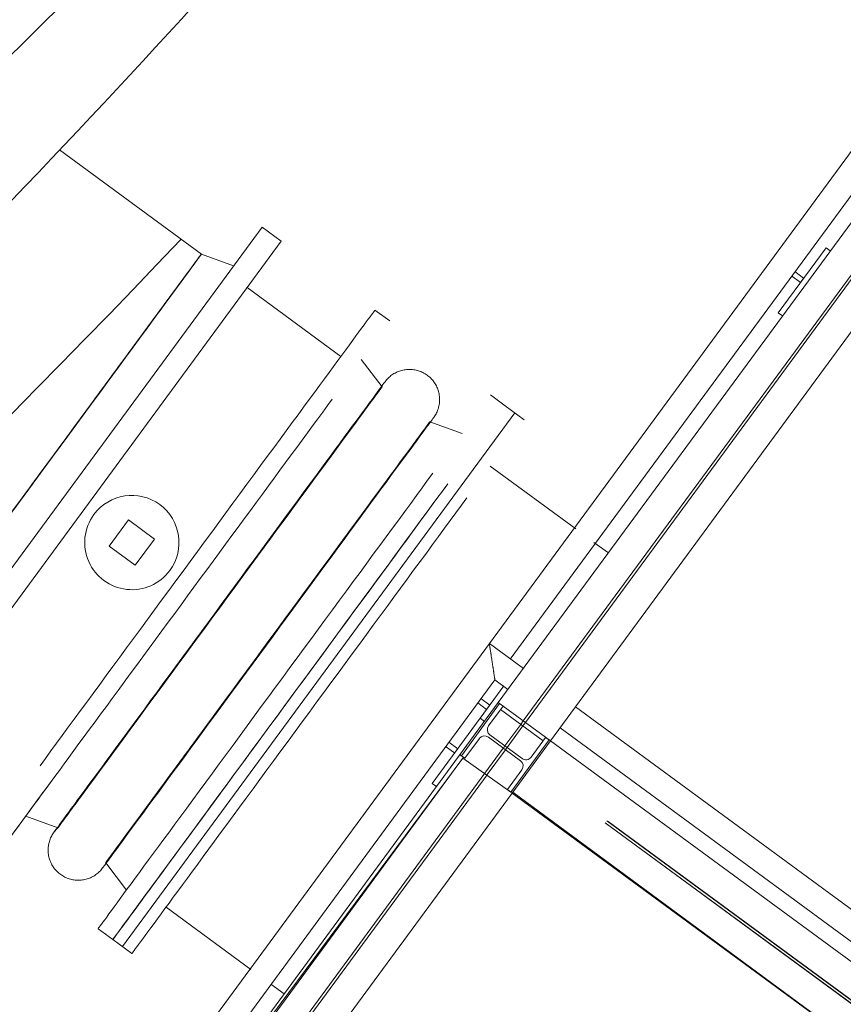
# Model space of a CAD drawing. Header units: metres. Extents: x 135583 to 135939, y 457896 to 458258.
# Tile 573 of 599: x 135729.87 to 135731.4, y 458213.65 to 458215.48. Entities that reach past the tile are written whole.
import ezdxf

# ---------------------------------------------------------------- set-up
doc = ezdxf.new("R2010")
doc.units = ezdxf.units.M
doc.linetypes.add('Hidden', pattern=[4, 2, -2])
doc.layers.add('NIEUWE INSTALLATIE', color=250, linetype='Continuous', lineweight=0)

msp = doc.modelspace()

# ---------------------------------------------------------------- linework, layer by layer
at = {"layer": 'NIEUWE INSTALLATIE'}
for p, q in [((135730.7569, 458214.2095), (135732.3788, 458216.4171)), ((135730.7569, 458214.2095), (135732.3788, 458216.4171)), ((135730.7569, 458214.2095), (135732.3788, 458216.4171)), ((135732.4755, 458216.3461), (135730.8536, 458214.1384)), ((135732.4755, 458216.3461), (135730.8536, 458214.1384)), ((135732.4755, 458216.3461), (135730.8536, 458214.1384)), ((135730.1934, 458215.7501), (135728.5138, 458214.0838)), ((135731.5199, 458215.3803), (135730.7403, 458214.3192)), ((135730.7787, 458214.2899), (135731.5302, 458215.3128)), ((135730.2058, 458215.0423), (135729.9427, 458215.2356)), ((135731.2763, 458214.9333), (135731.3651, 458215.0542)), ((135731.3651, 458215.0542), (135731.3731, 458215.0483)), ((135730.2058, 458215.0423), (135730.2021, 458215.0372)), ((135731.3177, 458214.9898), (135731.3012, 458215.0019)), ((135731.3071, 458215.01), (135731.3236, 458214.9978)), ((135731.3236, 458214.9978), (135731.3177, 458214.9898)), ((135730.4646, 458214.8522), (135730.2905, 458214.9801)), ((135730.5553, 458214.9183), (135730.5279, 458214.9384)), ((135731.2843, 458214.9274), (135731.2763, 458214.9333)), ((135730.5411, 458214.7959), (135730.5026, 458214.8466)), ((135730.7697, 458214.7608), (135730.7423, 458214.7809)), ((135730.8051, 458214.7348), (135730.7697, 458214.7608)), ((135730.6355, 458214.7368), (135730.6349, 458214.736)), ((135730.6896, 458214.7092), (135730.6298, 458214.7308)), ((135730.9006, 458214.5319), (135730.7418, 458214.6485)), ((135729.9051, 458214.6329), (135729.8581, 458214.5688)), ((135730.0703, 458214.5487), (135730.0348, 458214.5003)), ((135730.1187, 458214.5132), (135730.0703, 458214.5487)), ((135730.0348, 458214.5003), (135730.0832, 458214.4648)), ((135730.0832, 458214.4648), (135730.1187, 458214.5132)), ((135730.9611, 458214.4874), (135730.9343, 458214.5071)), ((135730.7403, 458214.3192), (135730.1008, 458213.4487)), ((135730.8034, 458214.2728), (135730.7403, 458214.3192)), ((135730.1397, 458213.4201), (135730.7506, 458214.2517)), ((135730.7506, 458214.2517), (135730.7748, 458214.2339)), ((135730.7231, 458214.1805), (135730.7673, 458214.2405)), ((135730.7569, 458214.2095), (135730.1639, 458213.4023)), ((135730.7593, 458214.2077), (135730.6883, 458214.111)), ((135730.7352, 458214.1969), (135730.7187, 458214.209)), ((135730.7246, 458214.2171), (135730.7411, 458214.2049)), ((135730.8536, 458214.1384), (135730.7569, 458214.2095)), ((135730.8536, 458214.1384), (135730.7569, 458214.2095)), ((135730.8536, 458214.1384), (135730.7569, 458214.2095)), ((135730.7658, 458214.203), (135730.7593, 458214.2077)), ((135730.7411, 458214.2049), (135730.7352, 458214.1969)), ((135730.7388, 458214.1663), (135730.7658, 458214.203)), ((135730.7612, 458214.1967), (135730.8401, 458214.1387)), ((135731.5537, 458213.7216), (135730.9001, 458214.2017)), ((135730.7231, 458214.1805), (135730.6343, 458214.0596)), ((135730.7312, 458214.1745), (135730.7231, 458214.1805)), ((135730.8715, 458214.1628), (135731.5251, 458213.6827)), ((135730.6817, 458214.124), (135730.6652, 458214.1362)), ((135730.6947, 458214.1063), (135730.7217, 458214.1429)), ((135730.7384, 458214.1455), (135730.7981, 458214.1017)), ((135730.801, 458214.1057), (135730.7414, 458214.1495)), ((135730.7801, 458214.0435), (135730.8512, 458214.1402)), ((135730.7826, 458214.0417), (135730.8536, 458214.1384)), ((135730.8447, 458214.145), (135730.8178, 458214.1083)), ((135730.8512, 458214.1402), (135730.8447, 458214.145)), ((135730.8536, 458214.1384), (135732.604, 458212.8525)), ((135731.5073, 458213.6584), (135730.8537, 458214.1386)), ((135730.6592, 458214.1281), (135730.6758, 458214.116)), ((135730.6758, 458214.116), (135730.6817, 458214.124)), ((135730.691, 458214.1063), (135730.0179, 458213.1994)), ((135730.691, 458214.1063), (135730.0179, 458213.1994)), ((135730.1703, 458213.3976), (135730.6923, 458214.108)), ((135730.6883, 458214.111), (135730.6947, 458214.1063)), ((135730.7801, 458214.0435), (135730.691, 458214.1063)), ((135730.7801, 458214.0435), (135730.691, 458214.1063)), ((135730.8006, 458214.0849), (135730.7737, 458214.0482)), ((135730.6343, 458214.0596), (135730.6424, 458214.0536)), ((135730.7737, 458214.0482), (135730.7801, 458214.0435)), ((135730.7839, 458214.0435), (135730.7801, 458214.0435)), ((135730.7839, 458214.0435), (135730.7801, 458214.0435)), ((135731.6578, 458213.3987), (135730.7839, 458214.0435)), ((135731.6578, 458213.3987), (135730.7839, 458214.0435)), ((135730.1136, 458214.0283), (135730.0555, 458213.9491)), ((135732.533, 458212.7558), (135730.7826, 458214.0417)), ((135729.8798, 458213.9988), (135729.9396, 458213.9772)), ((135729.9338, 458213.9712), (135729.9345, 458213.972)), ((135730.0282, 458213.912), (135730.0667, 458213.8614)), ((135730.1402, 458213.8297), (135730.2973, 458213.7143)), ((135730.014, 458213.7897), (135730.0414, 458213.7696)), ((135730.0414, 458213.7696), (135730.0769, 458213.7435)), ((135730.3347, 458213.6869), (135730.3595, 458213.6686))]:
    msp.add_line(p, q, dxfattribs=at)
at = {"layer": 'NIEUWE INSTALLATIE', "linetype": 'Hidden'}
for p, q in [((135730.8032, 458214.1754), (135732.4251, 458216.3831)), ((135730.8032, 458214.1754), (135732.4251, 458216.3831)), ((135730.8032, 458214.1754), (135732.4251, 458216.3831)), ((135730.8073, 458214.1725), (135732.4292, 458216.3801)), ((135730.8073, 458214.1725), (135732.4292, 458216.3801)), ((135730.8073, 458214.1725), (135732.4292, 458216.3801)), ((135730.0593, 458213.7565), (135730.7875, 458214.7477)), ((135730.0593, 458213.7565), (135730.7875, 458214.7477)), ((135730.7987, 458214.1692), (135730.8032, 458214.1754)), ((135730.7987, 458214.1692), (135730.8032, 458214.1754)), ((135730.7987, 458214.1692), (135730.8032, 458214.1754)), ((135730.7987, 458214.1692), (135730.8032, 458214.1754)), ((135730.8027, 458214.1662), (135730.8072, 458214.1724)), ((135730.8027, 458214.1662), (135730.8072, 458214.1724)), ((135730.8027, 458214.1662), (135730.8072, 458214.1724)), ((135730.8027, 458214.1662), (135730.8072, 458214.1724)), ((135730.7692, 458214.1291), (135730.7986, 458214.1692)), ((135730.7692, 458214.1291), (135730.7986, 458214.1692)), ((135730.7732, 458214.1261), (135730.8027, 458214.1662)), ((135730.7732, 458214.1261), (135730.8027, 458214.1662)), ((135730.8513, 458214.1404), (135730.8512, 458214.1403)), ((135730.8513, 458214.1404), (135730.8512, 458214.1403)), ((135730.8537, 458214.1386), (135730.8513, 458214.1404)), ((135730.8537, 458214.1386), (135730.8513, 458214.1404)), ((135730.7322, 458214.0787), (135730.7662, 458214.1251)), ((135730.7322, 458214.0787), (135730.7662, 458214.1251)), ((135730.7362, 458214.0758), (135730.7703, 458214.1221)), ((135730.7362, 458214.0758), (135730.7703, 458214.1221)), ((135730.7663, 458214.1251), (135730.7692, 458214.1291)), ((135730.7663, 458214.1251), (135730.7692, 458214.1291)), ((135730.7663, 458214.1251), (135730.7692, 458214.1291)), ((135730.7663, 458214.1251), (135730.7692, 458214.1291)), ((135730.7703, 458214.1222), (135730.7732, 458214.1261)), ((135730.7703, 458214.1222), (135730.7732, 458214.1261)), ((135730.7703, 458214.1222), (135730.7732, 458214.1261)), ((135730.7703, 458214.1222), (135730.7732, 458214.1261)), ((135730.6882, 458214.111), (135730.6859, 458214.1128)), ((135730.6882, 458214.111), (135730.6859, 458214.1128)), ((135730.0474, 458213.1467), (135730.7322, 458214.0787)), ((135730.0474, 458213.1467), (135730.7322, 458214.0787)), ((135730.0474, 458213.1467), (135730.7322, 458214.0787)), ((135730.0474, 458213.1467), (135730.7322, 458214.0787)), ((135732.5695, 458212.8005), (135730.8143, 458214.09)), ((135732.5695, 458212.8005), (135730.8143, 458214.09)), ((135732.5695, 458212.8005), (135730.8143, 458214.09)), ((135732.567, 458212.8021), (135730.8166, 458214.0881)), ((135732.5725, 458212.8045), (135730.8173, 458214.0941)), ((135732.5725, 458212.8045), (135730.8173, 458214.0941)), ((135732.5725, 458212.8045), (135730.8173, 458214.0941)), ((135732.57, 458212.8061), (135730.8196, 458214.0921)), ((135730.0515, 458213.1437), (135730.7362, 458214.0757)), ((135730.0515, 458213.1437), (135730.7362, 458214.0757)), ((135730.0515, 458213.1437), (135730.7362, 458214.0757)), ((135730.0515, 458213.1437), (135730.7362, 458214.0757)), ((135732.5355, 458212.7542), (135730.7803, 458214.0437)), ((135732.5355, 458212.7542), (135730.7803, 458214.0437)), ((135732.5355, 458212.7542), (135730.7803, 458214.0437)), ((135730.7825, 458214.0417), (135730.0978, 458213.1097)), ((135730.7825, 458214.0417), (135730.0978, 458213.1097)), ((135730.7825, 458214.0417), (135730.0978, 458213.1097)), ((135730.7825, 458214.0417), (135730.0978, 458213.1097))]:
    msp.add_line(p, q, dxfattribs=at)
at = {"layer": 'NIEUWE INSTALLATIE', "extrusion": (0, 0, -1)}
for p, q in [((135730.3184, 458215.0924), (135729.5901, 458214.1011)), ((135730.3538, 458215.0663), (135730.3184, 458215.0924)), ((135730.3538, 458215.0663), (135729.6256, 458214.0751)), ((135730.2657, 458215.0206), (135730.2059, 458215.0423)), ((135730.1178, 458214.9223), (135730.0819, 458214.8735))]:
    msp.add_line(p, q, dxfattribs=at)
at = {"layer": 'NIEUWE INSTALLATIE', "flags": 128}
for points in [[(135730.5467, 458214.8054), (135730.5481, 458214.8072), (135730.5495, 458214.8089), (135730.551, 458214.8106), (135730.5526, 458214.8122), (135730.5542, 458214.8137), (135730.5559, 458214.8152), (135730.5577, 458214.8166), (135730.5595, 458214.8179), (135730.5613, 458214.8192), (135730.5632, 458214.8204), (135730.5652, 458214.8215), (135730.5672, 458214.8225), (135730.5692, 458214.8235), (135730.5713, 458214.8243), (135730.5734, 458214.8251), (135730.5755, 458214.8258), (135730.5776, 458214.8264), (135730.5798, 458214.8269), (135730.582, 458214.8274), (135730.5842, 458214.8277), (135730.5865, 458214.828), (135730.5887, 458214.8282), (135730.5909, 458214.8283), (135730.5932, 458214.8282), (135730.5954, 458214.8282), (135730.5977, 458214.828), (135730.5999, 458214.8277), (135730.6021, 458214.8273), (135730.6043, 458214.8269), (135730.6065, 458214.8263), (135730.6086, 458214.8257), (135730.6108, 458214.825), (135730.6129, 458214.8242), (135730.6149, 458214.8233), (135730.6169, 458214.8224), (135730.6189, 458214.8213), (135730.6209, 458214.8202), (135730.6228, 458214.819), (135730.6246, 458214.8177), (135730.6264, 458214.8164), (135730.6282, 458214.815), (135730.6298, 458214.8135), (135730.6315, 458214.8119), (135730.633, 458214.8103), (135730.6345, 458214.8087), (135730.6359, 458214.8069), (135730.6373, 458214.8051), (135730.6386, 458214.8033), (135730.6398, 458214.8014), (135730.6409, 458214.7995), (135730.642, 458214.7975), (135730.6429, 458214.7955), (135730.6438, 458214.7934), (135730.6446, 458214.7913), (135730.6453, 458214.7892), (135730.646, 458214.787), (135730.6465, 458214.7849), (135730.647, 458214.7827), (135730.6474, 458214.7805), (135730.6477, 458214.7782), (135730.6479, 458214.776), (135730.648, 458214.7738), (135730.648, 458214.7715), (135730.6479, 458214.7693), (135730.6477, 458214.767), (135730.6475, 458214.7648), (135730.6472, 458214.7626), (135730.6467, 458214.7604), (135730.6462, 458214.7582), (135730.6456, 458214.756), (135730.6449, 458214.7539), (135730.6441, 458214.7518), (135730.6433, 458214.7497), (135730.6424, 458214.7477), (135730.6413, 458214.7457), (135730.6402, 458214.7437), (135730.6391, 458214.7418), (135730.6378, 458214.74), (135730.6371, 458214.739)], [(135730.5451, 458214.8032), (135730.5445, 458214.8024), (135730.5428, 458214.8), (135730.5406, 458214.7971), (135730.5379, 458214.7934), (135730.5348, 458214.7891), (135730.5311, 458214.7842), (135730.527, 458214.7786), (135730.5225, 458214.7724), (135730.5175, 458214.7656), (135730.512, 458214.7581), (135730.5061, 458214.7501), (135730.4998, 458214.7415), (135730.4931, 458214.7323), (135730.4859, 458214.7226), (135730.4784, 458214.7124), (135730.4705, 458214.7016), (135730.4622, 458214.6903), (135730.4535, 458214.6786), (135730.4446, 458214.6663), (135730.4352, 458214.6536), (135730.4256, 458214.6405), (135730.4157, 458214.627), (135730.4055, 458214.6131), (135730.395, 458214.5989), (135730.3843, 458214.5843), (135730.3733, 458214.5694), (135730.3622, 458214.5542), (135730.3508, 458214.5387), (135730.3393, 458214.523), (135730.3276, 458214.5071), (135730.3157, 458214.491), (135730.3038, 458214.4747), (135730.2917, 458214.4583), (135730.2796, 458214.4417), (135730.2673, 458214.4251), (135730.2551, 458214.4084), (135730.2428, 458214.3917), (135730.2305, 458214.375), (135730.2182, 458214.3583), (135730.206, 458214.3416), (135730.1938, 458214.325), (135730.1817, 458214.3085), (135730.1697, 458214.2922), (135730.1578, 458214.276), (135730.146, 458214.2599), (135730.1344, 458214.2441), (135730.1229, 458214.2285), (135730.1116, 458214.2132), (135730.1006, 458214.1981), (135730.0897, 458214.1833), (135730.0791, 458214.1689), (135730.0687, 458214.1548), (135730.0587, 458214.1411), (135730.0489, 458214.1278), (135730.0394, 458214.1149), (135730.0302, 458214.1024), (135730.0214, 458214.0904), (135730.0129, 458214.0788), (135730.0048, 458214.0678), (135729.9971, 458214.0572), (135729.9897, 458214.0472), (135729.9828, 458214.0378), (135729.9762, 458214.0288), (135729.9701, 458214.0205), (135729.9644, 458214.0128), (135729.9591, 458214.0056), (135729.9543, 458213.9991), (135729.95, 458213.9932), (135729.9461, 458213.9879), (135729.9427, 458213.9832), (135729.9398, 458213.9792), (135729.9373, 458213.9759), (135729.9353, 458213.9732), (135729.9345, 458213.972)], [(135730.5451, 458214.8032), (135730.5461, 458214.8046), (135730.5466, 458214.8053), (135730.5467, 458214.8054)], [(135730.5467, 458214.8054), (135730.5465, 458214.8051), (135730.5457, 458214.8041)], [(135730.6355, 458214.7368), (135730.6365, 458214.7382), (135730.637, 458214.7389), (135730.6371, 458214.739)], [(135730.6371, 458214.739), (135730.6369, 458214.7387), (135730.6361, 458214.7377)], [(135730.0242, 458213.9048), (135730.0248, 458213.9056), (135730.0265, 458213.9079), (135730.0287, 458213.9109), (135730.0314, 458213.9146), (135730.0346, 458213.9189), (135730.0382, 458213.9238), (135730.0423, 458213.9294), (135730.0469, 458213.9356), (135730.0519, 458213.9424), (135730.0573, 458213.9499), (135730.0632, 458213.9579), (135730.0696, 458213.9665), (135730.0763, 458213.9756), (135730.0834, 458213.9854), (135730.091, 458213.9956), (135730.0989, 458214.0064), (135730.1072, 458214.0177), (135730.1158, 458214.0294), (135730.1248, 458214.0417), (135730.1341, 458214.0543), (135730.1437, 458214.0674), (135730.1537, 458214.0809), (135730.1639, 458214.0948), (135730.1743, 458214.1091), (135730.1851, 458214.1237), (135730.196, 458214.1386), (135730.2072, 458214.1538), (135730.2185, 458214.1693), (135730.2301, 458214.185), (135730.2418, 458214.2009), (135730.2536, 458214.217), (135730.2656, 458214.2333), (135730.2776, 458214.2497), (135730.2898, 458214.2663), (135730.302, 458214.2829), (135730.3143, 458214.2996), (135730.3265, 458214.3163), (135730.3388, 458214.333), (135730.3511, 458214.3497), (135730.3633, 458214.3664), (135730.3755, 458214.383), (135730.3876, 458214.3994), (135730.3997, 458214.4158), (135730.4116, 458214.432), (135730.4234, 458214.448), (135730.435, 458214.4639), (135730.4464, 458214.4795), (135730.4577, 458214.4948), (135730.4688, 458214.5099), (135730.4796, 458214.5247), (135730.4902, 458214.5391), (135730.5006, 458214.5532), (135730.5107, 458214.5669), (135730.5205, 458214.5802), (135730.5299, 458214.5931), (135730.5391, 458214.6056), (135730.5479, 458214.6176), (135730.5564, 458214.6292), (135730.5645, 458214.6402), (135730.5723, 458214.6508), (135730.5796, 458214.6608), (135730.5866, 458214.6702), (135730.5931, 458214.6791), (135730.5993, 458214.6875), (135730.6049, 458214.6952), (135730.6102, 458214.7024), (135730.615, 458214.7089), (135730.6193, 458214.7148), (135730.6232, 458214.7201), (135730.6266, 458214.7248), (135730.6296, 458214.7288), (135730.632, 458214.7321), (135730.634, 458214.7348), (135730.6349, 458214.736)], [(135730.0226, 458213.9026), (135730.0213, 458213.9008), (135730.0198, 458213.8991), (135730.0183, 458213.8974), (135730.0168, 458213.8958), (135730.0151, 458213.8943), (135730.0134, 458213.8928), (135730.0117, 458213.8914), (135730.0099, 458213.8901), (135730.008, 458213.8888), (135730.0061, 458213.8876), (135730.0042, 458213.8865), (135730.0022, 458213.8855), (135730.0002, 458213.8845), (135729.9981, 458213.8837), (135729.996, 458213.8829), (135729.9939, 458213.8822), (135729.9917, 458213.8816), (135729.9895, 458213.881), (135729.9873, 458213.8806), (135729.9851, 458213.8802), (135729.9829, 458213.88), (135729.9806, 458213.8798), (135729.9784, 458213.8797), (135729.9762, 458213.8797), (135729.9739, 458213.8798), (135729.9717, 458213.88), (135729.9694, 458213.8803), (135729.9672, 458213.8807), (135729.965, 458213.8811), (135729.9629, 458213.8816), (135729.9607, 458213.8823), (135729.9586, 458213.883), (135729.9565, 458213.8838), (135729.9544, 458213.8847), (135729.9524, 458213.8856), (135729.9504, 458213.8867), (135729.9485, 458213.8878), (135729.9466, 458213.889), (135729.9447, 458213.8903), (135729.9429, 458213.8916), (135729.9412, 458213.893), (135729.9395, 458213.8945), (135729.9379, 458213.896), (135729.9363, 458213.8977), (135729.9348, 458213.8993), (135729.9334, 458213.9011), (135729.9321, 458213.9029), (135729.9308, 458213.9047), (135729.9296, 458213.9066), (135729.9284, 458213.9085), (135729.9274, 458213.9105), (135729.9264, 458213.9125), (135729.9255, 458213.9146), (135729.9247, 458213.9167), (135729.924, 458213.9188), (135729.9234, 458213.921), (135729.9228, 458213.9231), (135729.9223, 458213.9253), (135729.922, 458213.9275), (135729.9217, 458213.9298), (135729.9215, 458213.932), (135729.9214, 458213.9342), (135729.9214, 458213.9365), (135729.9214, 458213.9387), (135729.9216, 458213.941), (135729.9218, 458213.9432), (135729.9222, 458213.9454), (135729.9226, 458213.9476), (135729.9231, 458213.9498), (135729.9237, 458213.9519), (135729.9244, 458213.9541), (135729.9252, 458213.9562), (135729.926, 458213.9583), (135729.927, 458213.9603), (135729.928, 458213.9623), (135729.9291, 458213.9642), (135729.9303, 458213.9662), (135729.9315, 458213.968), (135729.9329, 458213.9698), (135729.9343, 458213.9716), (135729.9357, 458213.9733), (135729.9373, 458213.9749), (135729.9389, 458213.9765), (135729.9396, 458213.9772)], [(135729.9338, 458213.9712), (135729.9328, 458213.9698), (135729.9323, 458213.9691), (135729.9322, 458213.969)], [(135729.9322, 458213.969), (135729.9325, 458213.9693), (135729.9332, 458213.9703)], [(135730.0242, 458213.9048), (135730.0232, 458213.9034), (135730.0227, 458213.9027), (135730.0226, 458213.9026)], [(135730.0226, 458213.9026), (135730.0229, 458213.9029), (135730.0236, 458213.9039)]]:
    msp.add_lwpolyline(points, dxfattribs=at)
at = {"layer": 'NIEUWE INSTALLATIE'}
for centre, radius, start, end in [((135714.4436, 458229.8736), 21.3189, 311.72831, 317.81445), ((135730.0768, 458214.5067), 0.0875, 323.696, 143.696), ((135730.0768, 458214.5067), 0.0875, 143.696, 323.696)]:
    msp.add_arc(centre, radius, start, end, dxfattribs=at)
at = {"layer": 'NIEUWE INSTALLATIE', "linetype": 'Hidden'}
msp.add_arc((135713.0214, 458231.38), 23.665, 313.94467, 316.43092, dxfattribs=at)
msp.add_arc((135713.0214, 458231.38), 23.665, 313.94467, 316.43092, dxfattribs=at)
at = {"layer": 'NIEUWE INSTALLATIE', "extrusion": (0, 0, -1)}
for major_axis, start_param, end_param in [((-0.3008, -0.4094), 0.384742, 6.59726), ((-0.3008, -0.4094), 3.612832, 4.416803), ((0.3008, 0.4094), 0.785398, 0.810465), ((0.3008, 0.4094), 0.890581, 0.955306), ((-0.3008, -0.4094), 4.08407, 4.600137), ((-0.3008, -0.4094), 4.24115, 4.36137), ((0.3008, 0.4094), 1.271088, 1.415616), ((-0.3008, -0.4094), 4.555309, 4.915291)]:
    msp.add_ellipse((135729.9051, 458214.6329), major_axis=major_axis, ratio=0.000001, start_param=start_param, end_param=end_param, dxfattribs=at)
at = {"layer": 'NIEUWE INSTALLATIE'}
for centre, major_axis, ratio, start_param, end_param in [((135729.9051, 458214.6329), (0.3007, 0.4094), 0.000001, 2.513274, 8.05424), ((135729.9051, 458214.6329), (0.3007, 0.4094), 0.000001, 6.135261, 12.095097), ((135729.9051, 458214.6329), (0.3007, 0.4094), 0.000001, 0, 4.869465), ((135729.9051, 458214.6329), (0.3007, 0.4094), 0.000001, 6.265366, 12.25216), ((135729.9051, 458214.6329), (0.3007, 0.4094), 0.000001, 0.061806, 6.126018), ((135729.9051, 458214.6329), (0.3007, 0.4094), 0.000001, 5.621207, 5.654841), ((135730.1638, 458214.4428), (0.3641, 0.4956), 0.000001, 3.926991, 6.283185), ((135729.9051, 458214.6329), (0.3007, 0.4094), 0.000001, 5.061052, 5.497768), ((135729.9051, 458214.6329), (0.3007, 0.4094), 0.000001, 5.191333, 5.340693), ((135730.2403, 458214.3866), (0.3008, 0.4094), 0.000001, 1.289716, 7.109254), ((135729.9051, 458214.6329), (0.3007, 0.4094), 0.000001, 4.918011, 5.183618), ((135730.1912, 458214.4227), (0.3641, 0.4956), 0.000001, 0.785398, 3.926991), ((135729.9051, 458214.6329), (0.3007, 0.4094), 0.000001, 4.979546, 5.026542), ((135730.2403, 458214.3866), (0.3008, 0.4094), 0.000001, 0.42517, 0.528248), ((135730.329, 458214.3214), (0.3008, 0.4094), 0.000001, 0.993554, 6.283185), ((135730.329, 458214.3214), (0.3008, 0.4094), 0.000001, 0.42517, 6.283185), ((135730.329, 458214.3214), (0.3008, 0.4094), 0.000001, 1.329782, 6.283185), ((135730.2403, 458214.3866), (0.3008, 0.4094), 0.000001, 0.795904, 1.287211), ((135730.3782, 458214.2853), (0.3641, 0.4956), 0.000001, 0.785398, 3.141593), ((135729.9051, 458214.6329), (0.3007, 0.4094), 0.000001, 1.591834, 3.455762), ((135730.4056, 458214.2652), (0.3641, 0.4956), 0.000001, 0.785398, 3.926991), ((135730.4056, 458214.2652), (0.3641, 0.4956), 0.000001, 0.785398, 3.141593), ((135730.441, 458214.2391), (0.3641, 0.4956), 0.000001, 0.785398, 3.141593), ((135730.2403, 458214.3866), (0.3008, 0.4094), 0.000001, 1.794004, 4.331458), ((135730.2403, 458214.3866), (0.3008, 0.4094), 0.000001, 2.270208, 4.415178), ((135730.329, 458214.3214), (0.3008, 0.4094), 0.000001, 2.8928, 4.588768), ((135730.7485, 458214.1592), (-0.00967, 0.0071), 1, 0, 1.570796), ((135730.7313, 458214.1358), (-0.00967, 0.0071), 1, 4.712389, 6.283185), ((135730.791, 458214.092), (-0.00967, 0.0071), 1, 3.141593, 4.712389), ((135730.8081, 458214.1154), (-0.0119, -0.0018), 1, 0.785398, 2.356195)]:
    msp.add_ellipse(centre, major_axis=major_axis, ratio=ratio, start_param=start_param, end_param=end_param, dxfattribs=at)
at = {"layer": 'NIEUWE INSTALLATIE', "extrusion": (0, 0, -1)}
msp.add_ellipse((135729.9051, 458214.6329), major_axis=(-0.3008, -0.4094), ratio=0.000001, dxfattribs=at)
msp.add_ellipse((135729.9051, 458214.6329), major_axis=(-0.3008, -0.4094), ratio=0.000001, dxfattribs=at)
at = {"layer": 'NIEUWE INSTALLATIE'}
msp.add_open_spline([(135730.7403, 458214.3192), (135730.7403, 458214.3192), (135730.7404, 458214.3186), (135730.7407, 458214.3167), (135730.741, 458214.3147), (135730.7413, 458214.3127), (135730.7415, 458214.3108), (135730.7419, 458214.3088), (135730.7422, 458214.3066), (135730.7426, 458214.3042), (135730.7429, 458214.3023), (135730.7432, 458214.3004), (135730.7435, 458214.2984), (135730.7438, 458214.2963), (135730.7441, 458214.2942), (135730.7444, 458214.292), (135730.7448, 458214.2898), (135730.7451, 458214.2876), (135730.7454, 458214.2854), (135730.7458, 458214.2832), (135730.7461, 458214.281), (135730.7464, 458214.2788), (135730.7468, 458214.2767), (135730.7471, 458214.2746), (135730.7474, 458214.2725), (135730.7477, 458214.2705), (135730.748, 458214.2685), (135730.7483, 458214.2667), (135730.7487, 458214.2643), (135730.749, 458214.262), (135730.7493, 458214.26), (135730.7496, 458214.2582), (135730.7499, 458214.2561), (135730.7502, 458214.2541), (135730.7505, 458214.2522), (135730.7506, 458214.2517), (135730.7506, 458214.2517)], degree=3, knots=[-1, -1, -1, -1, -0.916667, -0.875, -0.833333, -0.791667, -0.770833, -0.75, -0.708333, -0.6875, -0.666667, -0.645833, -0.625, -0.604167, -0.583333, -0.5625, -0.541667, -0.520833, -0.5, -0.479167, -0.458333, -0.4375, -0.416667, -0.395833, -0.375, -0.354167, -0.333333, -0.3125, -0.291667, -0.25, -0.229167, -0.208333, -0.166667, -0.125, -0.083333, 0, 0, 0, 0], dxfattribs=at)

doc.saveas('drawing.dxf')
